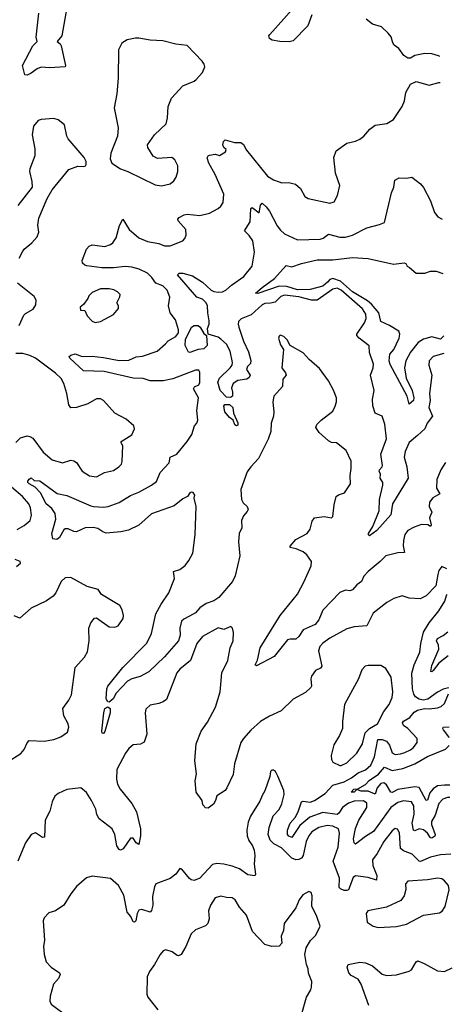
# Model space of a CAD drawing. Extents: x 2056909 to 2160450, y 827444 to 1016825.
# Tile 454 of 501: x 2141183 to 2144239, y 949413 to 956379. Entities that reach past the tile are written whole.
import ezdxf

# ---------------------------------------------------------------- set-up
doc = ezdxf.new("R2010")
doc.units = 0

msp = doc.modelspace()

# ---------------------------------------------------------------- linework, layer by layer
at = {"layer": '0CON10XD'}
for points in [[(2141523.5, 956505), (2141480, 956265), (2141447.5, 956225), (2141468.7, 956208.7), (2141475.8, 956195), (2141506.2, 956055), (2141503.6, 956046.4), (2141395, 956039.2), (2141335, 956042.9), (2141307.5, 956032.5), (2141265, 956001.4), (2141235, 955987.5), (2141218.8, 955988.8), (2141203.8, 956055), (2141276.5, 956193.5), (2141307.5, 956225), (2141298.8, 956255), (2141318.1, 956425)], [(2143246.2, 956413.8), (2143218.8, 956335), (2143115, 956230), (2143086.4, 956223.6), (2143020, 956225), (2142967.5, 956235), (2142946.7, 956245), (2142943.3, 956265), (2142950, 956275), (2143108.8, 956451.2)], [(2144151.9, 956118.2), (2144142.6, 956122.6), (2144095, 956138.6), (2144045, 956140.8), (2143975, 956126.2), (2143945, 956106.2), (2143925, 956106), (2143896.8, 956126.8), (2143861.2, 956175), (2143829.7, 956199.7), (2143819.2, 956215), (2143807.7, 956257.7), (2143786.2, 956285), (2143738.3, 956328.3), (2143675, 956348), (2143631.7, 956381.7)], [(2142185, 955204.3), (2142245, 955218.1), (2142271.1, 955238.9), (2142287.5, 955265), (2142301.4, 955305), (2142300.8, 955345), (2142278.7, 955388.7), (2142257.5, 955405), (2142156.4, 955396.4), (2142125, 955413.3), (2142088.8, 955475), (2142086.2, 955495), (2142136, 955565), (2142218.3, 955641.7), (2142228.1, 955685), (2142230.8, 955765), (2142255.5, 955825), (2142335, 955911.9), (2142415, 955943.3), (2142429.2, 955955), (2142474, 956005), (2142491.2, 956045), (2142486.2, 956065), (2142471.2, 956085), (2142365, 956195.7), (2142285.7, 956205.7), (2142195, 956230.5), (2142105, 956234.6), (2142025, 956247.5), (2142001.2, 956248.8), (2141942.3, 956237.7), (2141905, 956212.5), (2141880, 956165), (2141878.6, 955965), (2141869.2, 955855), (2141850, 955755), (2141879.2, 955615), (2141874.2, 955555), (2141826.2, 955435), (2141821.2, 955395), (2141835, 955363.3), (2141895, 955323.8), (2141945.9, 955305.9), (2142139.7, 955209.7), (2142185, 955204.3)], [(2144190.8, 953245.8), (2144157.5, 953195), (2144129.5, 953125), (2144127.8, 953065), (2144152, 953025), (2144102.5, 952997.5), (2144079.4, 952965), (2144076.9, 952935), (2144094.4, 952895), (2144079.4, 952855), (2144090.8, 952805), (2144085, 952794.2), (2144066.3, 952806.3), (2144022.7, 952807.3), (2143970.9, 952789.1), (2143926.2, 952765), (2143903.7, 952736.3), (2143893.5, 952695), (2143892.1, 952657.9), (2143900.8, 952609.2), (2143853.7, 952606.4), (2143770, 952585), (2143730.8, 952545), (2143645, 952475.8), (2143615, 952441.2), (2143598.9, 952405), (2143565, 952380), (2143535, 952345.5), (2143515, 952337.8), (2143484.1, 952344.1), (2143445, 952325.7), (2143325, 952202.2), (2143295.9, 952134.1), (2143269.8, 952100.2), (2143185, 952063.5), (2143155, 952014.3), (2143135, 951997.5), (2143095, 951997.5), (2143075, 951990.8), (2142981.4, 951875), (2142855, 951807.5), (2142847.5, 951815), (2142863.1, 951846.9), (2142880.9, 951935), (2143022.9, 952165), (2143145, 952316), (2143193.5, 952405), (2143241.4, 952515), (2143245.7, 952545.7), (2143212.1, 952592.1), (2143185, 952614.2), (2143136.3, 952636.3), (2143094.2, 952644.2), (2143094, 952655), (2143135, 952702.5), (2143214, 952745), (2143234.2, 952775), (2143248.9, 952831.1), (2143265, 952853.8), (2143335, 952864.2), (2143385, 952854), (2143395, 952863.3), (2143403.9, 952946.1), (2143418.8, 953005), (2143435, 953017.5), (2143477.4, 953032.6), (2143520, 953095), (2143517.5, 953155), (2143525.8, 953205), (2143523.8, 953255), (2143490.3, 953330.3), (2143421.2, 953385), (2143385, 953388.9), (2143365, 953399.4), (2143299.1, 953459.1), (2143276.2, 953495), (2143283.3, 953515), (2143313, 953547), (2143395, 953610), (2143412, 953645), (2143420.8, 953675), (2143420.8, 953705), (2143399.3, 953759.3), (2143364.2, 953825), (2143301.2, 953911.2), (2143228.8, 953975), (2143185, 954023.3), (2143093.3, 954073.3), (2143072.5, 954115), (2143048.3, 954138.3), (2143023.6, 954146.4), (2143015, 954140), (2143012.5, 954125), (2143025, 954080), (2143047.5, 954045), (2143035.7, 953915), (2143061.2, 953881.2), (2143065.3, 953865), (2143042.9, 953835), (2143040.8, 953785), (2142978.6, 953715), (2142972.5, 953675), (2142977.7, 953602.3), (2142977.1, 953575), (2142960, 953525), (2142956.5, 953465), (2142938.5, 953411.5), (2142869.2, 953275), (2142815, 953215.8), (2142790.6, 953179.4), (2142744.5, 953055), (2142748.9, 952985), (2142761.9, 952961.9), (2142790.6, 952935), (2142796.5, 952915), (2142791.2, 952898.8), (2142765, 952868), (2142751.1, 952835), (2142751.5, 952785), (2142734.4, 952745), (2142729.6, 952685), (2142738.2, 952585), (2142705.8, 952444.2), (2142685.3, 952404.7), (2142589.2, 952290.8), (2142555, 952266.7), (2142500.9, 952249.1), (2142455, 952217.5), (2142425, 952183.9), (2142381.7, 952158.3), (2142342.1, 952137.9), (2142327.1, 952122.9), (2142315.3, 952075), (2142317.6, 952025), (2142304.7, 951985), (2142205, 951870.9), (2142095, 951766.2), (2142035, 951732.8), (2141975, 951715.9), (2141945, 951698.5), (2141865.5, 951614.5), (2141842.5, 951575), (2141815, 951551.1), (2141805, 951552.9), (2141793.8, 951575), (2141798.1, 951645), (2141805.6, 951665), (2141910.8, 951795), (2142081.5, 951968.5), (2142115, 952036.2), (2142145.3, 952174.7), (2142181.9, 952245), (2142236.8, 952323.2), (2142277.5, 952425), (2142270, 952475), (2142315, 952488.9), (2142351.2, 952518.8), (2142377.6, 952552.4), (2142406, 952605), (2142422, 952735), (2142428.9, 952935), (2142415.8, 952995), (2142419.2, 953015), (2142408.8, 953035), (2142395, 953037.5), (2142385, 953032), (2142368, 953005), (2142335, 952989.1), (2142275, 952940), (2142115, 952882.9), (2142025, 952803.5), (2141952.2, 952767.8), (2141897.5, 952755), (2141795, 952747.2), (2141769.2, 952755), (2141735, 952780.4), (2141702.9, 952787.1), (2141645.5, 952784.5), (2141585, 952756), (2141565, 952758), (2141525, 952776.7), (2141505, 952777.1), (2141495, 952771.2), (2141465, 952716.2), (2141445, 952701.2), (2141417, 952707), (2141410, 952745), (2141438.5, 952845), (2141433.8, 952885), (2141410.1, 952920.1), (2141370.7, 952955), (2141330.8, 953030.8), (2141291.3, 953071.3), (2141248.8, 953095), (2141241.2, 953105), (2141240, 953115), (2141250.7, 953129.3), (2141265, 953137.5), (2141285, 953120), (2141325, 953117.5), (2141448.3, 953028.3), (2141515, 953012.9), (2141685, 952938.8), (2141705, 952935.4), (2141775, 952931.1), (2141808.8, 952935), (2141885, 952964), (2141965, 953012.1), (2142024.2, 953035.8), (2142114.7, 953085.3), (2142148.8, 953111.2), (2142174.6, 953175.4), (2142238.2, 953245), (2142246, 953284), (2142293.5, 953306.5), (2142367.1, 953395), (2142398.6, 953445), (2142418, 953505), (2142434.4, 953525.6), (2142440.6, 953545), (2142435.6, 953615), (2142445.6, 953705), (2142412, 953768), (2142418.8, 953781.2), (2142448, 953795), (2142455, 953812.5), (2142456.4, 953886.4), (2142448.8, 953898.8), (2142425, 953898.8), (2142265, 953837.8), (2142195.7, 953824.3), (2142105, 953823.5), (2142055, 953840), (2141985, 953844), (2141779.2, 953889.2), (2141634.1, 953894.1), (2141537.1, 953985), (2141533, 953997), (2141543.1, 954006.9), (2141575, 954016), (2141625, 953997.1), (2141695, 953998.8), (2141775, 953990.4), (2141885, 953968.4), (2141955, 953970), (2142005, 953993.1), (2142051.5, 953998.5), (2142155, 954034.4), (2142214, 954085), (2142231.7, 954108.3), (2142285, 954137.8), (2142305, 954163.8), (2142304.4, 954185), (2142282.9, 954255), (2142245.5, 954305.5), (2142234.3, 954355.7), (2142244.4, 954415), (2142224.4, 954465), (2142195, 954496.9), (2142145, 954515.7), (2142117.3, 954555), (2142085, 954586.9), (2142026.2, 954613.8), (2141975, 954627.9), (2141927.6, 954632.4), (2141845, 954623.3), (2141763.7, 954623.7), (2141658, 954638), (2141642.3, 954642.3), (2141626.1, 954656.1), (2141624, 954675), (2141654.3, 954755), (2141672.7, 954777.3), (2141695, 954786.7), (2141785, 954774.3), (2141825, 954788), (2141840, 954800), (2141864.2, 954835), (2141887.9, 954922.1), (2141912.7, 954967.3), (2141955.5, 954895.5), (2142025, 954836.2), (2142085, 954810.8), (2142165, 954795.7), (2142205, 954780), (2142245, 954780), (2142335, 954814), (2142349.7, 954830.3), (2142360, 954855), (2142356, 954895), (2142302.5, 954955), (2142301.4, 954968.6), (2142309.2, 954980.8), (2142345, 954999.4), (2142365, 955002.5), (2142455, 954994.4), (2142525, 955011.4), (2142585, 955044), (2142605, 955058.8), (2142619.4, 955085), (2142624.5, 955145), (2142564.6, 955284.6), (2142520, 955365), (2142508.6, 955401.4), (2142514, 955415), (2142525, 955420.8), (2142565, 955426.9), (2142595, 955418.8), (2142637.5, 955445), (2142641.7, 955461.7), (2142624.2, 955474.2), (2142619.2, 955495), (2142622.5, 955517.5), (2142635, 955528.8), (2142700.7, 955510.7), (2142745, 955510), (2142765, 955496.7), (2142786, 955455), (2142933, 955273), (2142975, 955247.1), (2143015, 955231.4), (2143035, 955226), (2143085, 955228), (2143132.5, 955215), (2143165.8, 955185.8), (2143198.3, 955128.3), (2143220, 955115), (2143375, 955082), (2143405, 955090), (2143428, 955135), (2143444.2, 955205), (2143414.4, 955294.4), (2143402, 955405), (2143418.3, 955451.7), (2143494.1, 955505.9), (2143555, 955520), (2143585.7, 955534.3), (2143613.9, 955556.1), (2143656.1, 955603.9), (2143695, 955633.3), (2143775.8, 955644.2), (2143825, 955673.8), (2143886, 955765), (2143901.2, 955805), (2143911.2, 955865), (2143945, 955922.5), (2143985, 955942.5), (2144075, 955916.2), (2144145, 955935.8), (2144154.4, 955935.6)], [(2141178.9, 954691.1), (2141203, 954737), (2141215, 954756.2), (2141269.5, 954800.5), (2141306, 954844), (2141318.8, 954875), (2141311.2, 954925), (2141318, 954975), (2141376.2, 955115), (2141412, 955175), (2141531.2, 955318.8), (2141593, 955343), (2141635, 955340), (2141647.5, 955345), (2141652.5, 955355), (2141652.5, 955375), (2141637.5, 955405), (2141525.8, 955535.8), (2141516.2, 955555), (2141500, 955635), (2141455, 955670), (2141425, 955680), (2141335, 955673.3), (2141312.5, 955665), (2141280, 955625), (2141272, 955565), (2141289.2, 955465), (2141290, 955415), (2141254.2, 955325), (2141252, 955305), (2141268.8, 955235), (2141270, 955195), (2141168.8, 955065)], [(2144180.4, 954017.2), (2144104.6, 953995.4), (2144075.8, 953965), (2144074.3, 953935), (2144094.4, 953865), (2144078.2, 953735), (2144083.9, 953685), (2144073.9, 953635), (2144100.6, 953575), (2144061.9, 953525), (2144044.2, 953485), (2143992.9, 953437.1), (2143935, 953387.1), (2143907.1, 953325), (2143898.2, 953285), (2143918.9, 953215), (2143927.1, 953135), (2143816.1, 952955), (2143805, 952875.8), (2143705.3, 952764.7), (2143655, 952728.8), (2143646.7, 952735), (2143646.2, 952745), (2143677.4, 952792.6), (2143723.3, 952905), (2143724.2, 952985), (2143749.2, 953085), (2143747.5, 953105), (2143730, 953135), (2143731.1, 953165), (2143723.5, 953185), (2143724.4, 953195), (2143744.4, 953215), (2143745.4, 953224.6), (2143733.9, 953305), (2143773.8, 953415), (2143762.3, 953517.7), (2143743.9, 953573.9), (2143694.4, 953594.4), (2143678.3, 953648.3), (2143675.6, 953695), (2143686.4, 953756.4), (2143661.5, 953865), (2143680, 953915), (2143683.2, 953943.2), (2143654.4, 954025), (2143652.5, 954072.5), (2143582.2, 954125), (2143565.6, 954145), (2143565.6, 954155), (2143618.7, 954235), (2143629.7, 954265), (2143629.3, 954295), (2143605, 954332.9), (2143455, 954464.7), (2143425, 954479.7), (2143395, 954472.9), (2143284.4, 954395.6), (2143245.3, 954394.7), (2143155, 954417.7), (2143055, 954430.5), (2143028.6, 954421.4), (2142988.8, 954381.2), (2142955, 954374.7), (2142915, 954370.9), (2142895, 954362.8), (2142818.2, 954291.8), (2142748, 954262), (2142728.8, 954245), (2142725.4, 954225), (2142730.3, 954205), (2142764.7, 954105), (2142799.9, 954029.9), (2142815, 953968.8), (2142812.5, 953947.5), (2142792.9, 953925), (2142786.2, 953905), (2142810.5, 953865), (2142805, 953848.6), (2142787.5, 953835), (2142725, 953825.9), (2142690.4, 953805), (2142680, 953775), (2142687.1, 953745), (2142685.5, 953715.5), (2142673.3, 953706.7), (2142645, 953709.7), (2142598.8, 953755), (2142582.7, 953815), (2142595, 953842.5), (2142670.8, 953915), (2142684.1, 953935), (2142686.9, 953955), (2142670.9, 954035), (2142645, 954083.3), (2142605, 954119.7), (2142585, 954132.2), (2142515.4, 954155), (2142511, 954195), (2142521.2, 954225), (2142521.2, 954248.8), (2142511.2, 954305), (2142510.3, 954355), (2142500.7, 954375), (2142475, 954401.6), (2142435, 954415.7), (2142297.5, 954575), (2142310, 954585), (2142335, 954586.2), (2142405, 954567.8), (2142475, 954522.9), (2142535, 954466), (2142555, 954456), (2142585, 954452.4), (2142615, 954454.7), (2142638.9, 954465), (2142679, 954501), (2142767.7, 954562.3), (2142826.5, 954635), (2142841.5, 954735), (2142829.6, 954815), (2142805, 954853.3), (2142772, 954885), (2142810.8, 954949.2), (2142815, 955042.5), (2142825, 955050), (2142875, 955013.8), (2142885, 955067.5), (2142895, 955081.2), (2142924.4, 955055), (2142948.1, 955025), (2143001, 954921), (2143025, 954890), (2143055, 954864.5), (2143145, 954821.5), (2143305, 954825.5), (2143327.3, 954832.7), (2143365, 954861.1), (2143445, 954839.5), (2143485, 954841.1), (2143535, 954855.6), (2143635, 954907.5), (2143725, 954930), (2143760, 954945), (2143808.8, 955155), (2143826.2, 955195), (2143833.3, 955245), (2143865, 955260), (2143915, 955258), (2143954.1, 955264.1), (2144015, 955218), (2144035, 955191.2), (2144085, 955098.8), (2144112.9, 955015), (2144136.7, 954985), (2144167.5, 954967.4)], [(2144178.7, 954142.6), (2144155, 954118.4), (2144095, 954135.6), (2144035, 954119.6), (2143999.2, 954095), (2143943.3, 954026.7), (2143911, 953965), (2143901.1, 953915), (2143913.2, 953843.2), (2143956.4, 953755), (2143968.1, 953705), (2143964.5, 953685), (2143935, 953660), (2143921.1, 953715), (2143799.3, 953939.3), (2143792.3, 953965), (2143798.2, 954011.8), (2143825.2, 954045), (2143864.2, 954125), (2143868.1, 954155), (2143861.6, 954175), (2143795, 954215.5), (2143733.6, 954243.6), (2143721.2, 954305), (2143667.6, 954367.6), (2143640.6, 954390.6), (2143534.8, 954455), (2143449.9, 954529.9), (2143395, 954547.8), (2143375, 954540.8), (2143357.3, 954522.7), (2143324.5, 954495), (2143235, 954470.6), (2143145, 954466.9), (2143070.6, 954490.6), (2143016.5, 954493.5), (2142865, 954440.9), (2142850, 954445), (2142895, 954485.6), (2142982.8, 954547.2), (2143065, 954640.5), (2143105, 954630.6), (2143173.3, 954655), (2143285, 954680.9), (2143395, 954680.4), (2143535, 954697.3), (2143645, 954690.7), (2143825, 954648.9), (2143899.2, 954659.2), (2143910, 954655), (2143920, 954635), (2143936.7, 954625), (2143985, 954586.2), (2144045.9, 954585.9), (2144085, 954600), (2144125, 954600), (2144172.7, 954582.5)], [(2141180, 954215), (2141212.4, 954287.6), (2141225, 954301.4), (2141278.3, 954331.7), (2141297.3, 954362.7), (2141300, 954395), (2141285, 954420), (2141167.1, 954515)], [(2141715, 954236.2), (2141755, 954244), (2141846.8, 954293.2), (2141881.2, 954335), (2141881.2, 954355), (2141870, 954375), (2141890.8, 954419.2), (2141892, 954435), (2141875, 954454.2), (2141848.7, 954468.7), (2141815, 954475.5), (2141755, 954474.4), (2141695, 954449.4), (2141670.8, 954425), (2141664.2, 954405.8), (2141633.3, 954365), (2141610, 954345), (2141612.5, 954325), (2141642.5, 954322.5), (2141660, 954285), (2141695.9, 954245.9), (2141715, 954236.2)], [(2142385, 954024.5), (2142376.7, 954026.7), (2142351.2, 954075), (2142355, 954117.1), (2142397.4, 954205), (2142415, 954216.6), (2142445, 954215.9), (2142458.3, 954205), (2142485, 954158.8), (2142501.8, 954145), (2142508.4, 954075), (2142485, 954050.3), (2142443.6, 954046.4), (2142385, 954024.5)], [(2141155, 953387.5), (2141189.8, 953420.2), (2141235, 953435.6), (2141255, 953431.4), (2141275, 953417.5), (2141348.5, 953318.5), (2141412, 953265), (2141485, 953244.5), (2141545, 953262), (2141565, 953258.8), (2141585, 953246.7), (2141625, 953186.2), (2141675, 953151.4), (2141725, 953146), (2141782.5, 953175), (2141845, 953190), (2141883.3, 953215), (2141901.2, 953235), (2141907, 953253), (2141911.4, 953365), (2141899.2, 953385), (2141900.8, 953395), (2141975, 953442.5), (2141993.8, 953485), (2141988.8, 953505), (2141935, 953554), (2141855, 953596.2), (2141775.6, 953685.6), (2141755, 953696), (2141725, 953697.5), (2141665, 953662.5), (2141585, 953634.5), (2141543.4, 953633.4), (2141530, 953655), (2141516.5, 953735), (2141494.7, 953805), (2141475, 953840.9), (2141435, 953877.9), (2141295.2, 953985.2), (2141255.6, 954004.4), (2141205, 954018.5), (2141155, 954017.7)], [(2142715, 953505.8), (2142702.3, 953512.3), (2142691.2, 953545), (2142665, 953564.3), (2142632.5, 953605), (2142624.6, 953645), (2142633.2, 953656.8), (2142665, 953656), (2142687.8, 953635), (2142693.6, 953595), (2142725, 953526.7), (2142725, 953510), (2142715, 953505.8)], [(2141165, 952771.9), (2141215, 952800), (2141257.5, 952835), (2141265.5, 952875), (2141259.2, 952925), (2141247.7, 952955), (2141202.3, 953005), (2141125, 953071.8)], [(2141159.4, 952510.6), (2141187.5, 952535), (2141186.7, 952545), (2141150.7, 952560.7)], [(2144201, 952493.3), (2144165, 952510), (2144145, 952482.5), (2144138, 952455), (2144122, 952375), (2144055, 952302), (2144011.7, 952281.7), (2143935, 952287.5), (2143885, 952304.2), (2143826.7, 952285), (2143776.2, 952255), (2143680, 952180), (2143635, 952090.6), (2143545.5, 952084.5), (2143495, 952069.4), (2143375, 952004.4), (2143325, 951968.1), (2143303.3, 951945), (2143294.5, 951915), (2143316.7, 951805), (2143307.7, 951792.3), (2143273.8, 951775), (2143243.8, 951735), (2143238.8, 951715), (2143243.8, 951665), (2143238.8, 951655), (2143201.7, 951618.3), (2143115, 951572), (2143030.3, 951489.7), (2142948.7, 951451.3), (2142885, 951414.3), (2142815, 951351.9), (2142763.3, 951295), (2142746.4, 951265), (2142700, 951115), (2142690.5, 951039.5), (2142646, 950945), (2142633.8, 950925), (2142575, 950887.5), (2142565.9, 950854.1), (2142551.2, 950828.8), (2142515, 950800), (2142495, 950803.8), (2142476.7, 950825), (2142472.5, 950855), (2142428.9, 950915), (2142423.6, 950995), (2142432.5, 951045), (2142419.4, 951135), (2142429.5, 951255), (2142465.5, 951345), (2142510.1, 951409.9), (2142565.4, 951515), (2142598.8, 951625), (2142603.1, 951676.9), (2142612, 951758), (2142653.1, 951845), (2142670.8, 951935), (2142690, 951985), (2142693.9, 952043.9), (2142686.2, 952075), (2142675, 952086.2), (2142625, 952064.2), (2142585, 952075.8), (2142473.8, 952015), (2142435, 951966.2), (2142389.2, 951845), (2142314, 951785), (2142292.6, 951757.4), (2142220.3, 951569.7), (2142197.2, 951552.8), (2142165, 951540.6), (2142105, 951528.8), (2142075, 951502.5), (2142070, 951475), (2142080.8, 951325), (2142062.6, 951267.4), (2142035.5, 951254.5), (2141985, 951249.2), (2141955, 951222.5), (2141930.9, 951189.1), (2141869.2, 951075), (2141867.5, 951005), (2141875, 950971.2), (2141893.5, 950935), (2141975, 950834.3), (2142009.2, 950775), (2142035.3, 950655), (2142035.4, 950605), (2142025, 950543.3), (2142005, 950556.2), (2141985, 950588), (2141965, 950588.8), (2141915, 950513.8), (2141895, 950503.3), (2141885, 950507.5), (2141869.4, 950535), (2141854, 950614), (2141835.4, 950655.4), (2141743.3, 950725), (2141727.8, 950755), (2141720, 950795), (2141691.1, 950855), (2141655, 950912.7), (2141615, 950945.6), (2141515, 950932.1), (2141454.8, 950905.2), (2141431.1, 950885), (2141413.4, 950846.6), (2141395, 950778.8), (2141361.8, 950715), (2141358.8, 950595), (2141345, 950594.3), (2141295, 950625.5), (2141265, 950614.4), (2141224.7, 950555), (2141169.4, 950425)], [(2141095, 951125.7), (2141191.8, 951188.2), (2141214.2, 951215), (2141236.7, 951263.3), (2141250.6, 951279.4), (2141355, 951275.6), (2141425, 951285.7), (2141473.2, 951306.8), (2141520.5, 951339.5), (2141530, 951375), (2141525, 951397.5), (2141494, 951455), (2141488.8, 951505), (2141531.2, 951565), (2141548.3, 951601.7), (2141574.3, 951795), (2141641.7, 951868.3), (2141662.4, 951907.6), (2141674.5, 951985), (2141671.4, 952075), (2141685, 952112.5), (2141712.5, 952145), (2141725, 952146.7), (2141815, 952083.8), (2141855, 952082), (2141878.3, 952091.7), (2141915, 952142.5), (2141917.5, 952165), (2141908, 952205), (2141890, 952235), (2141762, 952312), (2141738.3, 952348.3), (2141660.3, 952370.3), (2141545, 952432.5), (2141505, 952431.4), (2141475.4, 952404.6), (2141439.1, 952325), (2141420.2, 952299.8), (2141372.2, 952267.8), (2141265, 952216.5), (2141185, 952144.2), (2141145, 952161.1)], [(2144212.4, 951650.4), (2144212.4, 951651.7), (2144175, 951643.8), (2144135, 951622.5), (2144067, 951573), (2144034.4, 951565.6), (2144005, 951571.1), (2143978.8, 951588.8), (2143967.1, 951607.1), (2143959.1, 951645), (2143954.2, 951755.8), (2143969.2, 951815), (2144009.1, 951905), (2144016.4, 951966.4), (2144036.1, 952045), (2144075, 952111.4), (2144145, 952196.7), (2144185.8, 952265), (2144198, 952305), (2144203.5, 952311.5)], [(2144209.3, 951879.3), (2144144, 951826), (2144105, 951773.9), (2144095, 951765.6), (2144087.7, 951767.7), (2144095, 951809.2), (2144143.2, 951926.8), (2144141.6, 951955), (2144127.5, 951985), (2144135, 952001.5), (2144175, 952023.1), (2144207, 952049.3)], [(2143445, 951102.2), (2143455, 951102.5), (2143495, 951121.5), (2143565, 951190), (2143604.5, 951255), (2143623.5, 951335), (2143655, 951363.6), (2143711.5, 951398.5), (2143754.8, 951485.2), (2143794.4, 951535), (2143815.4, 951584.6), (2143819.2, 951625), (2143806.6, 951726.6), (2143769.1, 951789.1), (2143735, 951810), (2143645, 951810.8), (2143623.3, 951805), (2143600.3, 951779.7), (2143577.1, 951715), (2143478.1, 951535), (2143462.9, 951415), (2143464.3, 951365), (2143442.9, 951315), (2143402.1, 951247.9), (2143383.9, 951173.9), (2143386, 951145), (2143395, 951126.7), (2143445, 951102.2)], [(2144222.9, 950877.6), (2144205, 950876.1), (2144171.5, 950865), (2144145, 950834.4), (2144119.4, 950750.6), (2144093.4, 950706.6), (2144093.5, 950685), (2144119.5, 950615), (2144115, 950602.5), (2144095, 950589.4), (2144085, 950590.8), (2144063.1, 950625), (2144035, 950647.7), (2144006.4, 950653.6), (2143975, 950640.5), (2143965, 950645.7), (2143955.2, 950695), (2143970.5, 950759.5), (2143967.7, 950817.7), (2143951.5, 950845), (2143895, 950852.3), (2143855, 950842), (2143805.3, 950805), (2143682.5, 950635), (2143625, 950601.2), (2143555, 950546), (2143545.7, 950555.7), (2143540.8, 950585), (2143555, 950657.1), (2143579.2, 950715), (2143636.3, 950806.4), (2143635.5, 950835.5), (2143612.3, 950852.3), (2143545, 950850.3), (2143505, 950836.3), (2143463.6, 950806.4), (2143438.4, 950765), (2143425, 950757), (2143325, 950771.3), (2143233.8, 950736.2), (2143162.3, 950677.7), (2143105, 950594.6), (2143085, 950602.2), (2143074.1, 950615), (2143074.3, 950645.7), (2143095, 950694.5), (2143129.2, 950735), (2143151, 950775), (2143175, 950845.6), (2143185, 950850), (2143235, 950842.9), (2143265, 950854.4), (2143340.9, 950905), (2143395, 950963.9), (2143475, 950986.2), (2143526.2, 951015), (2143575, 951052.1), (2143625, 951071.4), (2143663.9, 951105), (2143690.6, 951165), (2143712.8, 951287.2), (2143745, 951287.6), (2143774.2, 951274.2), (2143795.9, 951245.9), (2143815, 951191.4), (2143835, 951180), (2143874.4, 951184.4), (2143904, 951195), (2143945, 951214.6), (2143965, 951231.1), (2143991.4, 951265), (2143990, 951295), (2143925.2, 951365.2), (2143895.7, 951385), (2143886.9, 951405), (2143894.2, 951415.8), (2143938.3, 951441.7), (2143970.7, 951479.3), (2143993.8, 951495), (2144043, 951507), (2144075.5, 951504.5), (2144135, 951511.4), (2144159.7, 951520.3), (2144185, 951542.5), (2144213, 951610.9)], [(2141775, 951328.8), (2141765, 951332.5), (2141763.5, 951345), (2141776.7, 951475), (2141785, 951505.8), (2141805, 951518.1), (2141822.9, 951505), (2141821.4, 951475), (2141785, 951342.5), (2141775, 951328.8)], [(2144217.2, 951299.4), (2144214.6, 951305), (2144177.3, 951355), (2144172.2, 951365), (2144175.5, 951374.5), (2144216.1, 951375.7)], [(2144221.7, 950964.3), (2144184.7, 950964.7), (2144135, 950957.8), (2144105, 950938.1), (2144081.5, 950908.5), (2144065, 950858.5), (2144055, 950854.3), (2144005, 950947.9), (2143975, 950951.4), (2143855, 950934.2), (2143815, 950912.1), (2143804.6, 950915), (2143775, 950967.1), (2143755, 950980), (2143735, 950974.4), (2143709.1, 950945), (2143695, 950899.5), (2143645, 950920.6), (2143595, 950921.5), (2143565, 950932.5), (2143545.7, 950915), (2143524.3, 950915), (2143544.4, 950935), (2143572.2, 950937.8), (2143625, 950969.4), (2143652.9, 950997.1), (2143717.9, 951042.1), (2143759.3, 951090.7), (2143815, 951068.6), (2143888.9, 951081.1), (2143975, 951113.9), (2144065, 951165.8), (2144190.8, 951219.2), (2144217.9, 951243.2)], [(2144228.3, 950475), (2144155, 950470.4), (2144085, 950454.7), (2144015, 950422.7), (2144004.4, 950425), (2143955, 950476.7), (2143895, 950498), (2143872.7, 950515), (2143865.3, 950625.3), (2143853.3, 950653.3), (2143835, 950656.7), (2143815, 950640.6), (2143755.4, 950565), (2143709.2, 950480.8), (2143674.6, 950435.4), (2143677.5, 950395), (2143706.2, 950323.8), (2143705, 950291.2), (2143645, 950311.6), (2143555, 950323.3), (2143540, 950310), (2143505, 950224.3), (2143495, 950217.8), (2143475, 950219.6), (2143449.1, 950229.1), (2143439.1, 950239.1), (2143441.7, 950305), (2143396.6, 950425), (2143432.1, 950525), (2143442.7, 950625), (2143435, 950653.8), (2143395, 950673.3), (2143355, 950677.6), (2143296.2, 950663.8), (2143247.3, 950632.7), (2143226, 950605), (2143206.6, 950565), (2143184.8, 950465.2), (2143172.8, 950447.2), (2143155, 950436.8), (2143135, 950435.2), (2143105, 950447.1), (2143031.5, 950521.5), (2142978.8, 950548.8), (2142951.5, 950575), (2142937.5, 950615), (2142946.4, 950665), (2142973.8, 950746.2), (2143015, 950790.8), (2143035, 950831.2), (2143051.7, 950898.3), (2143049.1, 950925), (2143007.7, 951027.7), (2142989.3, 951059.3), (2142975, 951070), (2142965, 951070), (2142955, 951060), (2142951.2, 951025), (2142915.4, 950924.6), (2142895, 950891.2), (2142880.5, 950849.5), (2142813.1, 950745), (2142797.6, 950702.4), (2142788.5, 950645), (2142790.8, 950605), (2142802.1, 950572.1), (2142828.8, 950535), (2142838.8, 950505), (2142843.1, 950465), (2142839.4, 950405), (2142850, 950335), (2142845, 950321.2), (2142795, 950329.5), (2142735, 950371.1), (2142685, 950390), (2142624.4, 950405.6), (2142575, 950410), (2142545, 950402.2), (2142455.6, 950305), (2142415, 950288.9), (2142395, 950292.9), (2142382.6, 950302.6), (2142329.5, 950369.5), (2142315, 950373.3), (2142285.7, 950335), (2142245.8, 950304.2), (2142144, 950265), (2142134.4, 950245.6), (2142120.9, 950175), (2142123.5, 950115), (2142115, 950076.2), (2142104.1, 950065.9), (2142045, 950083.5), (2142025, 950078.6), (2142011.9, 950055), (2142003.8, 950005), (2141995, 949993.3), (2141985, 949996.7), (2141968.6, 950035), (2141943.4, 950065), (2141918.5, 950185), (2141880.5, 950255), (2141825, 950304.3), (2141771.4, 950311.4), (2141695, 950320), (2141655, 950308), (2141583.6, 950246.4), (2141544, 950195), (2141495.7, 950114.3), (2141435.6, 950074.4), (2141389.3, 950060.7), (2141356.2, 950025), (2141349.2, 950005), (2141358.8, 949865), (2141350, 949825), (2141355.5, 949765.5), (2141370, 949715), (2141404.2, 949675), (2141464, 949635), (2141470, 949625), (2141457.5, 949595), (2141421.9, 949555), (2141398.9, 949471.1), (2141396.7, 949435), (2141404.4, 949415), (2141525.4, 949325.4)], [(2143715, 949957.1), (2143845, 949964), (2143915, 949980), (2144035, 950043.1), (2144148.6, 950061.4), (2144167, 950073), (2144188.6, 950105), (2144216.6, 950223.4), (2144211.4, 950255), (2144185, 950288), (2144165, 950301.4), (2144135, 950306.9), (2144065, 950292.9), (2143925, 950283.8), (2143909.2, 950265), (2143910.5, 950225), (2143898.8, 950181.2), (2143875, 950146.7), (2143775, 950099.5), (2143642.5, 950075), (2143630, 950055), (2143638.8, 949995), (2143680, 949965), (2143715, 949957.1)], [(2143165.7, 949305), (2143209.2, 949465), (2143239.2, 949515), (2143244, 949535), (2143246.2, 949575), (2143223.2, 949633.2), (2143221.4, 949665), (2143209.2, 949695), (2143198, 949765), (2143207.3, 949812.7), (2143237.1, 949865), (2143275, 949903.3), (2143306.4, 949966.4), (2143283.3, 950035), (2143247.3, 950107.3), (2143249.3, 950180.7), (2143242.5, 950205), (2143225, 950212.5), (2143182.3, 950187.7), (2143157.7, 950152.3), (2143133.8, 950095), (2143052.5, 949985), (2143047.5, 949935), (2143030, 949895), (2143034.1, 949845.9), (2143015, 949823.8), (2142965, 949821.4), (2142915, 949836.9), (2142827.6, 949927.6), (2142785.6, 950045), (2142735, 950100), (2142705, 950152), (2142685, 950165.7), (2142645, 950168.1), (2142605, 950179.2), (2142564.5, 950165.5), (2142530, 950115), (2142518, 950075), (2142522.3, 950017.7), (2142512, 949985), (2142495, 949967.5), (2142425, 949941.2), (2142395, 949910.8), (2142356.8, 949823.2), (2142323.2, 949766.8), (2142305, 949756), (2142295, 949758), (2142260, 949785), (2142215, 949798.8), (2142197.7, 949792.3), (2142174.3, 949765.7), (2142135.8, 949695), (2142099.2, 949645), (2142083, 949607), (2142081.2, 949485), (2142088.8, 949465), (2142158.1, 949375)], [(2143648.9, 949405), (2143595, 949556.7), (2143575, 949590.8), (2143525, 949617.5), (2143509.2, 949635), (2143496, 949675), (2143504.3, 949695.7), (2143585, 949711.1), (2143626.2, 949706.2), (2143675, 949685.5), (2143745, 949627.5), (2143775, 949617.5), (2143845, 949622.9), (2143935, 949648.8), (2143951.7, 949658.3), (2143985, 949713.3), (2143995, 949720), (2144041.2, 949701.2), (2144135, 949650), (2144185, 949646.2), (2144239.2, 949670.4)]]:
    msp.add_lwpolyline(points, dxfattribs=at)

doc.saveas('drawing.dxf')
